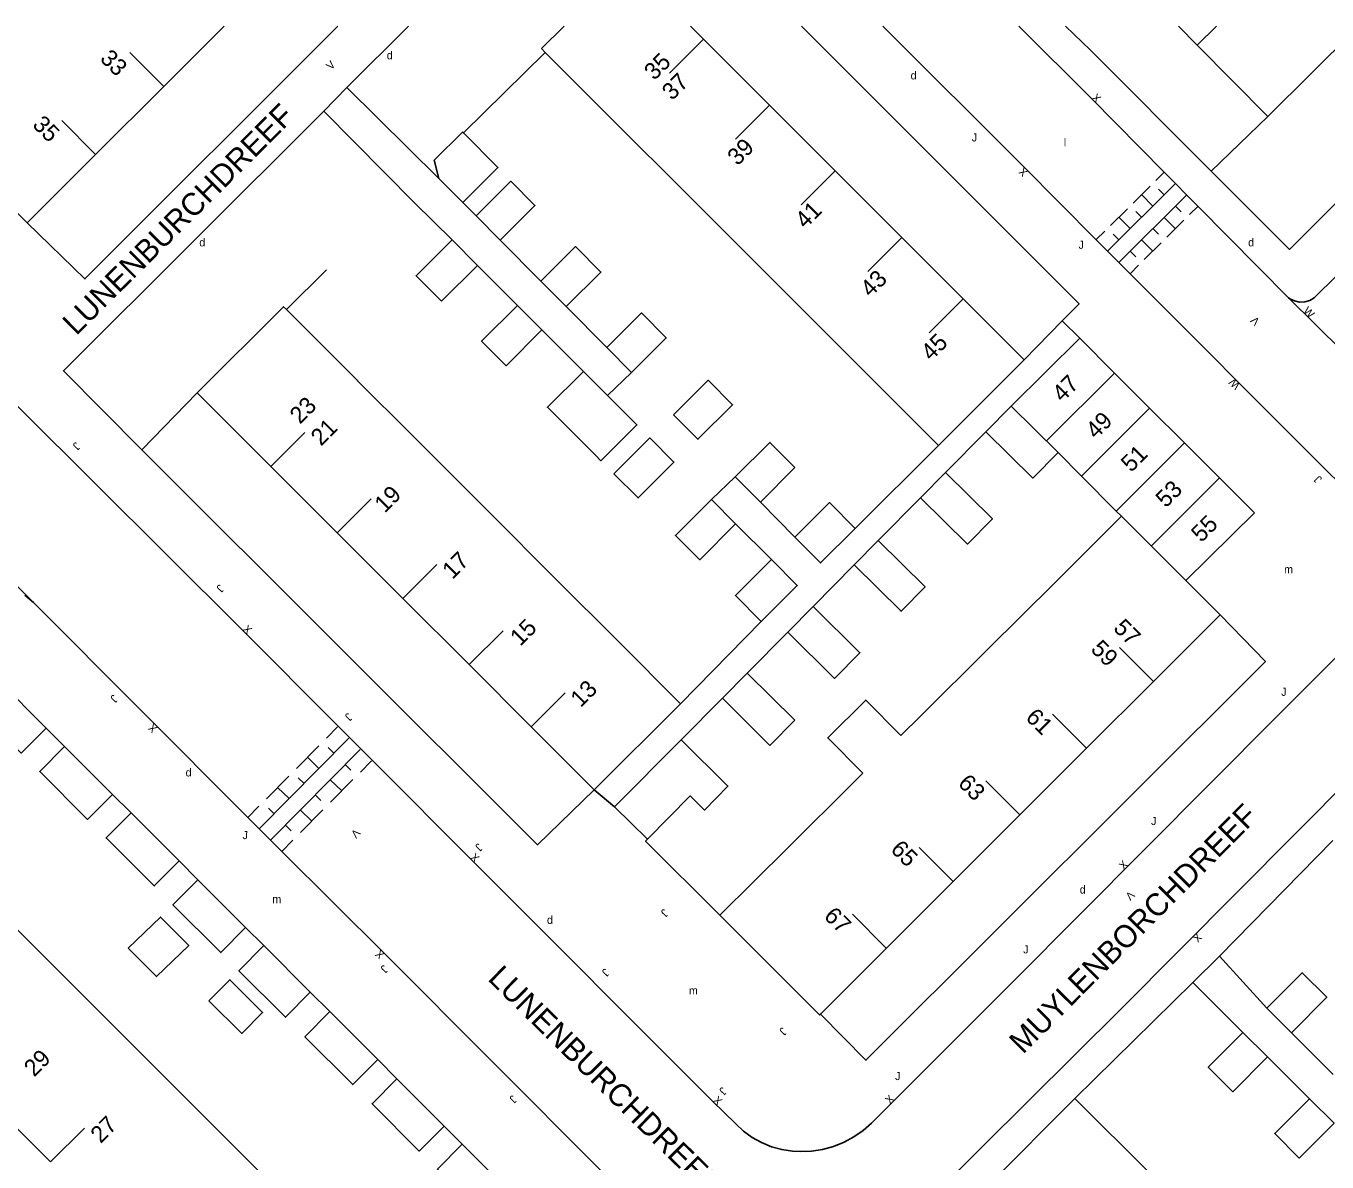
# Model space of a CAD drawing. Extents: x 134999 to 136502, y 457398 to 459002.
# Drawn here: x 136339 to 136420.3, y 458929 to 459000 of the extents above; entities that cross this region are included whole.
import ezdxf

# ---------------------------------------------------------------- set-up
doc = ezdxf.new("R2010")
doc.units = 0
for name, color, linetype in [('RI_DGTB_15', 7, 'Continuous'), ('RI_DGTB_23', 7, 'Continuous'), ('RI_DGTB_29', 7, 'Continuous'), ('RI_DGTB_3', 7, 'Continuous'), ('RI_DGTB_30', 7, 'Continuous'), ('RI_DGTB_31', 7, 'Continuous'), ('RI_DGTB_35', 7, 'Continuous'), ('RI_DGTB_36', 7, 'Continuous'), ('RI_DGTB_37', 7, 'Continuous'), ('RI_DGTB_4', 7, 'Continuous'), ('RI_DGTB_43', 7, 'Continuous'), ('RI_DGTB_48', 7, 'Continuous'), ('RI_DGTB_5', 7, 'Continuous'), ('RI_DGTB_54', 7, 'Continuous'), ('RI_DGTB_6', 7, 'Continuous')]:
    doc.layers.add(name, color=color, linetype=linetype)

msp = doc.modelspace()

# ---------------------------------------------------------------- linework, layer by layer
at = {"layer": 'RI_DGTB_15'}
for p, q in [((136412.185, 458998.803), (136413.384, 459000)), ((136381.34, 458999.183), (136379.218, 458997.063)), ((136347.623, 458996.226), (136345.503, 458998.349)), ((136385.468, 458995.052), (136383.346, 458992.932)), ((136343.365, 458991.972), (136341.245, 458994.095)), ((136389.568, 458990.948), (136387.446, 458988.828)), ((136393.734, 458986.778), (136391.612, 458984.658)), ((136397.564, 458982.945), (136395.442, 458980.825)), ((136407.024, 458978.316), (136402.772, 458974.071)), ((136400.561, 458976.247), (136403.486, 458973.353)), ((136409.206, 458976.132), (136404.949, 458971.882)), ((136354.311, 458972.485), (136356.434, 458974.606)), ((136411.388, 458973.948), (136407.126, 458969.693)), ((136413.57, 458971.764), (136409.304, 458967.505)), ((136358.456, 458968.337), (136360.579, 458970.458)), ((136407.451, 458969.367), (136411.464, 458965.355)), ((136362.55, 458964.24), (136364.673, 458966.361)), ((136366.69, 458960.097), (136368.813, 458962.218)), ((136409.44, 458959.05), (136407.32, 458961.172)), ((136370.564, 458956.22), (136372.687, 458958.341)), ((136405.27, 458954.882), (136403.15, 458957.004)), ((136401.1, 458950.714), (136398.98, 458952.836)), ((136396.93, 458946.546), (136394.81, 458948.668)), ((136392.76, 458942.378), (136390.64, 458944.5)), ((136340.548, 458929.023), (136342.669, 458931.145))]:
    msp.add_line(p, q, dxfattribs=at)
at = {"layer": 'RI_DGTB_23'}
for p, q in [((136357.626, 458994.682), (136359.065, 458996.152)), ((136404.842, 458980.5), (136403.752, 458981.58)), ((136375.78, 458951.222), (136374.505, 458952.276)), ((136411.913, 458940.235), (136413.582, 458941.88))]:
    msp.add_line(p, q, dxfattribs=at)
at = {"layer": 'RI_DGTB_3'}
for p, q in [((136347.623, 458996.226), (136351.402, 459000)), ((136372.625, 459000), (136371.213, 458998.585)), ((136381.34, 458999.183), (136380.523, 459000)), ((136412.185, 458998.803), (136411.003, 459000)), ((136385.468, 458995.052), (136381.34, 458999.183)), ((136416.59, 458994.337), (136412.185, 458998.803)), ((136343.365, 458991.972), (136347.623, 458996.226)), ((136389.568, 458990.948), (136385.468, 458995.052)), ((136339.089, 458987.7), (136332.856, 458993.927)), ((136339.089, 458987.7), (136343.365, 458991.972)), ((136393.734, 458986.778), (136389.568, 458990.948)), ((136397.564, 458982.945), (136393.734, 458986.778)), ((136401.363, 458979.143), (136397.564, 458982.945)), ((136349.711, 458977.088), (136354.311, 458972.485)), ((136367.967, 458969.595), (136363.819, 458973.746)), ((136354.311, 458972.485), (136358.456, 458968.337)), ((136367.967, 458969.595), (136372.112, 458965.446)), ((136358.456, 458968.337), (136362.55, 458964.24)), ((136372.112, 458965.446), (136375.978, 458961.578)), ((136362.55, 458964.24), (136366.69, 458960.097)), ((136413.61, 458963.218), (136409.44, 458959.05)), ((136375.978, 458961.578), (136379.901, 458957.652)), ((136366.69, 458960.097), (136370.564, 458956.22)), ((136409.44, 458959.05), (136405.27, 458954.882)), ((136379.901, 458957.652), (136374.505, 458952.276)), ((136370.564, 458956.22), (136374.505, 458952.276)), ((136405.27, 458954.882), (136401.101, 458950.713)), ((136401.101, 458950.713), (136396.931, 458946.545)), ((136396.931, 458946.545), (136392.761, 458942.377)), ((136342.603, 458939.401), (136338.441, 458943.561)), ((136392.761, 458942.377), (136388.643, 458938.26)), ((136346.765, 458935.242), (136342.603, 458939.401)), ((136350.926, 458931.083), (136346.765, 458935.242)), ((136336.385, 458933.181), (136340.547, 458929.022)), ((136399.18, 458927.612), (136404.537, 458932.992)), ((136404.537, 458932.992), (136409.278, 458928.252)), ((136355.088, 458926.923), (136350.926, 458931.083))]:
    msp.add_line(p, q, dxfattribs=at)
for points in [[(136416.59, 458994.337), (136421.977, 458999.691), (136421.687, 458999.982)], [(136349.711, 458977.088), (136355.107, 458982.464), (136355.288, 458982.283)], [(136359.73, 458977.837), (136359.723, 458977.844), (136358.946, 458978.623), (136355.288, 458982.283)], [(136363.819, 458973.746), (136363.113, 458974.454), (136359.73, 458977.837)], [(136382.362, 458944.435), (136388.589, 458938.207), (136388.643, 458938.26)]]:
    msp.add_lwpolyline(points, dxfattribs=at)
at = {"layer": 'RI_DGTB_31'}
for p, q in [((136409.588, 458990.343), (136410.119, 458990.87)), ((136406.576, 458985.941), (136410.824, 458990.16)), ((136408.172, 458988.936), (136409.234, 458989.991)), ((136410.116, 458989.457), (136409.764, 458989.812)), ((136411.527, 458989.449), (136407.282, 458985.232)), ((136409.408, 458988.754), (136408.703, 458989.464)), ((136406.756, 458987.53), (136407.818, 458988.585)), ((136408.7, 458988.051), (136408.348, 458988.406)), ((136410.82, 458988.747), (136411.172, 458988.392)), ((136412.232, 458988.74), (136411.701, 458988.213)), ((136407.992, 458987.347), (136407.287, 458988.057)), ((136410.112, 458988.044), (136410.817, 458987.334)), ((136411.348, 458987.861), (136410.286, 458986.807)), ((136405.871, 458986.651), (136406.402, 458987.178)), ((136407.284, 458986.644), (136406.932, 458986.999)), ((136408.697, 458986.638), (136409.402, 458985.929)), ((136409.405, 458987.341), (136409.757, 458986.986)), ((136407.99, 458985.935), (136408.342, 458985.581)), ((136409.933, 458986.456), (136408.871, 458985.402)), ((136408.518, 458985.05), (136407.987, 458984.523)), ((136357.778, 458955.5), (136358.48, 458956.208)), ((136353.572, 458949.839), (136359.19, 458955.504)), ((136355.905, 458953.612), (136357.31, 458955.028)), ((136358.254, 458954.56), (136357.899, 458954.912)), ((136359.896, 458954.796), (136354.279, 458949.131)), ((136354.286, 458949.139), (136359.9, 458954.8)), ((136357.317, 458953.616), (136356.607, 458954.32)), ((136360.606, 458954.092), (136359.904, 458953.384)), ((136358.96, 458953.852), (136359.315, 458953.5)), ((136354.032, 458951.723), (136355.437, 458953.139)), ((136355.445, 458951.727), (136354.735, 458952.431)), ((136356.381, 458952.671), (136356.026, 458953.023)), ((136358.024, 458952.908), (136358.734, 458952.204)), ((136359.436, 458952.912), (136358.032, 458951.496)), ((136357.087, 458951.963), (136357.442, 458951.611)), ((136352.862, 458950.543), (136353.564, 458951.251)), ((136354.508, 458950.783), (136354.153, 458951.135)), ((136356.151, 458951.019), (136356.861, 458950.315)), ((136357.563, 458951.023), (136356.159, 458949.607)), ((136355.215, 458950.075), (136355.57, 458949.723)), ((136355.691, 458949.135), (136354.989, 458948.427))]:
    msp.add_line(p, q, dxfattribs=at)
at = {"layer": 'RI_DGTB_4'}
for p, q in [((136371.45, 458998.348), (136371.213, 458998.585)), ((136371.45, 458998.348), (136375.946, 458993.855)), ((136375.946, 458993.855), (136380.081, 458989.724)), ((136380.081, 458989.724), (136384.183, 458985.625)), ((136384.183, 458985.625), (136388.347, 458981.463)), ((136388.347, 458981.463), (136392.189, 458977.625)), ((136400.561, 458976.247), (136404.842, 458980.5)), ((136404.842, 458980.5), (136407.024, 458978.316)), ((136396.025, 458973.791), (136401.363, 458979.143)), ((136392.189, 458977.625), (136396.025, 458973.791)), ((136407.024, 458978.316), (136409.205, 458976.131)), ((136409.205, 458976.131), (136411.387, 458973.947)), ((136411.387, 458973.947), (136413.569, 458971.763)), ((136404.949, 458971.882), (136403.486, 458973.353)), ((136407.126, 458969.693), (136404.949, 458971.882)), ((136413.569, 458971.763), (136415.75, 458969.579)), ((136407.451, 458969.367), (136407.126, 458969.693)), ((136415.75, 458969.579), (136411.464, 458965.355)), ((136403.277, 458965.219), (136407.451, 458969.367)), ((136399.094, 458961.063), (136403.277, 458965.219)), ((136411.464, 458965.355), (136413.61, 458963.218)), ((136394.912, 458956.907), (136399.094, 458961.063)), ((136386.635, 458948.682), (136390.73, 458952.751)), ((136382.362, 458944.435), (136386.635, 458948.682))]:
    msp.add_line(p, q, dxfattribs=at)
for points in [[(136393.668, 458955.671), (136394.912, 458956.907)], [(136390.73, 458952.751), (136391.295, 458953.313)]]:
    msp.add_lwpolyline(points, dxfattribs=at)
at = {"layer": 'RI_DGTB_48'}
for p, q in [((136371.45, 458998.348), (136366.345, 458993.323)), ((136416.59, 458994.337), (136413.063, 458990.931)), ((136357.782, 458984.767), (136355.288, 458982.283)), ((136346.254, 458973.518), (136349.711, 458977.088))]:
    msp.add_line(p, q, dxfattribs=at)
at = {"layer": 'RI_DGTB_5'}
msp.add_lwpolyline([(136393.668, 458955.671), (136391.47, 458957.883), (136389.097, 458955.524), (136391.295, 458953.313)], dxfattribs=at)
at = {"layer": 'RI_DGTB_54'}
for p, q in [((136366.302, 458988.971), (136367.128, 458988.143)), ((136368.639, 458986.621), (136371.183, 458984.057)), ((136367.222, 458985.044), (136369.719, 458982.543)), ((136408.565, 458983.944), (136419.163, 458973.33)), ((136372.76, 458982.469), (136375.295, 458979.916)), ((136371.249, 458981.011), (136373.835, 458978.421)), ((136375.344, 458976.91), (136376.844, 458978.354)), ((136339.482, 458963.972), (136326.827, 458976.586)), ((136398.982, 458974.65), (136396.46, 458972.1)), ((136390.822, 458968.613), (136396.025, 458973.791)), ((136381.831, 458970.412), (136383.321, 458971.829)), ((136394.902, 458970.526), (136392.257, 458967.851)), ((136387.053, 458968.07), (136384.9, 458970.24)), ((136385.576, 458966.66), (136383.347, 458968.893)), ((136390.755, 458966.331), (136388.188, 458963.738)), ((136352.862, 458950.543), (136339.482, 458963.972)), ((136379.901, 458957.652), (136384.948, 458962.801)), ((136386.598, 458962.13), (136384.071, 458959.575)), ((136379.942, 458955.4), (136382.518, 458958.004)), ((136341.427, 458954.983), (136340.272, 458956.138)), ((136345.574, 458950.835), (136344.414, 458951.994)), ((136354.986, 458948.424), (136352.862, 458950.543)), ((136349.749, 458946.659), (136348.576, 458947.833)), ((136353.867, 458942.54), (136352.73, 458943.676)), ((136357.991, 458938.415), (136356.77, 458939.636)), ((136418.062, 458937.095), (136420.667, 458934.489)), ((136362.183, 458934.221), (136360.983, 458935.422)), ((136416.571, 458935.586), (136419.192, 458932.976)), ((136366.268, 458930.134), (136365.132, 458931.27))]:
    msp.add_line(p, q, dxfattribs=at)
for points in [[(136358.496, 459000), (136342.69, 458984.203), (136339.089, 458987.7)], [(136359.065, 458996.152), (136362.907, 459000)], [(136387.466, 459000), (136404.799, 458982.649), (136403.752, 458981.58)], [(136392.538, 459000), (136401.321, 458991.217), (136405.87, 458986.65)], [(136410.121, 458990.872), (136405.576, 458995.473), (136401.043, 459000)], [(136413.063, 458990.931), (136405.516, 458998.486), (136403.949, 459000)], [(136431.893, 459000), (136417.948, 458986.042), (136413.063, 458990.931)], [(136318.397, 458996.33), (136324.107, 458990.607), (136332.071, 458982.684), (136338.706, 458976.024), (136352.432, 458962.365), (136358.522, 458956.251)], [(136364.814, 458990.466), (136359.065, 458996.152)], [(136357.626, 458994.682), (136341.354, 458978.464), (136346.254, 458973.518)], [(136365.63, 458986.639), (136363.285, 458988.945), (136357.626, 458994.682)], [(136412.23, 458988.738), (136410.121, 458990.872)], [(136417.879, 458983.019), (136412.23, 458988.738)], [(136405.87, 458986.65), (136407.988, 458984.524)], [(136434.895, 458966.14), (136438.415, 458969.654), (136422.312, 458985.797), (136419.494, 458983.016), (136419.211, 458982.853), (136418.896, 458982.763), (136418.57, 458982.752), (136418.25, 458982.821), (136417.957, 458982.964), (136417.879, 458983.019)], [(136407.988, 458984.524), (136408.565, 458983.944)], [(136434.895, 458966.14), (136426.341, 458974.656), (136417.879, 458983.019)], [(136403.752, 458981.58), (136401.363, 458979.143)], [(136346.254, 458973.518), (136370.968, 458948.839), (136374.505, 458952.276)], [(136422.219, 458970.299), (136419.163, 458973.33)], [(136434.895, 458966.14), (136421.934, 458953.173), (136407.421, 458938.592), (136395.822, 458927.078), (136395.379, 458926.547), (136395.001, 458925.968), (136394.692, 458925.35), (136394.457, 458924.7), (136394.298, 458924.027), (136394.218, 458923.34), (136394.218, 458922.649), (136394.297, 458921.962), (136394.45, 458921.307), (136394.734, 458920.6), (136395.091, 458919.927), (136395.517, 458919.295), (136396.003, 458918.714), (136401.601, 458913.094), (136421.908, 458892.841), (136433.551, 458881.2)], [(136338.943, 458964.429), (136339.482, 458963.972)], [(136413.61, 458963.218), (136416.443, 458960.304), (136391.488, 458935.382), (136388.643, 458938.26)], [(136360.639, 458954.125), (136367.073, 458947.666), (136381.883, 458932.843), (136383.35, 458931.408), (136383.84, 458930.952), (136384.381, 458930.558), (136384.966, 458930.231), (136385.585, 458929.977), (136386.23, 458929.798), (136386.892, 458929.697), (136387.38, 458929.673), (136388.085, 458929.702), (136388.782, 458929.811), (136389.462, 458929.998), (136390.117, 458930.261), (136390.738, 458930.596), (136391.317, 458930.999), (136391.83, 458931.449), (136400.756, 458940.358), (136417.109, 458956.819), (136422.328, 458962.024)], [(136358.522, 458956.251), (136360.639, 458954.125)], [(136382.362, 458944.435), (136377.725, 458949.072), (136377.832, 458949.194)], [(136374.912, 458928.518), (136361.456, 458942.002), (136354.986, 458948.424)], [(136420.656, 458949.101), (136413.582, 458941.88)], [(136413.582, 458941.88), (136416.523, 458938.628)], [(136404.537, 458932.992), (136411.913, 458940.235)], [(136411.913, 458940.235), (136415.032, 458937.119)]]:
    msp.add_lwpolyline(points, dxfattribs=at)
at = {"layer": 'RI_DGTB_6'}
for p, q in [((136366.302, 458988.971), (136364.814, 458990.466)), ((136368.639, 458986.621), (136367.128, 458988.143)), ((136367.222, 458985.044), (136364.979, 458982.804)), ((136372.76, 458982.469), (136371.183, 458984.057)), ((136369.719, 458982.543), (136371.249, 458981.011)), ((136376.844, 458978.354), (136375.295, 458979.916)), ((136373.835, 458978.421), (136375.344, 458976.91)), ((136398.982, 458974.65), (136400.561, 458976.247)), ((136394.902, 458970.526), (136396.46, 458972.1)), ((136381.831, 458970.412), (136383.347, 458968.893)), ((136390.755, 458966.331), (136392.257, 458967.851)), ((136386.598, 458962.13), (136388.188, 458963.738)), ((136340.272, 458956.138), (136337.279, 458959.133)), ((136382.518, 458958.004), (136384.071, 458959.575)), ((136387.045, 458956.619), (136385.492, 458955.048)), ((136344.414, 458951.994), (136341.427, 458954.983)), ((136348.576, 458947.833), (136345.574, 458950.835)), ((136352.73, 458943.676), (136349.749, 458946.659)), ((136356.77, 458939.636), (136353.867, 458942.54)), ((136418.062, 458937.095), (136416.523, 458938.628)), ((136360.983, 458935.422), (136357.991, 458938.415)), ((136416.571, 458935.586), (136415.032, 458937.119)), ((136365.132, 458931.27), (136362.183, 458934.221)), ((136420.731, 458931.443), (136419.192, 458932.976)), ((136369.23, 458927.171), (136366.268, 458930.134))]:
    msp.add_line(p, q, dxfattribs=at)
for points in [[(136366.345, 458993.323), (136366.291, 458993.377), (136364.519, 458991.612), (136364.814, 458990.466)], [(136366.345, 458993.323), (136368.499, 458991.158), (136366.302, 458988.971)], [(136367.128, 458988.143), (136369.295, 458990.3), (136370.806, 458988.778), (136368.639, 458986.621)], [(136364.979, 458982.804), (136363.387, 458984.399), (136365.63, 458986.639)], [(136365.63, 458986.639), (136367.222, 458985.044)], [(136371.183, 458984.057), (136373.35, 458986.215), (136374.927, 458984.627), (136372.76, 458982.469)], [(136369.719, 458982.543), (136367.477, 458980.303), (136369.006, 458978.771), (136371.249, 458981.011)], [(136375.295, 458979.916), (136377.462, 458982.074), (136379.011, 458980.512), (136376.844, 458978.354)], [(136373.094, 458974.675), (136371.591, 458976.18), (136373.835, 458978.421)], [(136379.466, 458975.713), (136380.986, 458974.181), (136383.153, 458976.339), (136381.633, 458977.871), (136379.466, 458975.713)], [(136374.581, 458973.186), (136374.923, 458972.842), (136377.177, 458975.074), (136375.344, 458976.91)], [(136374.581, 458973.186), (136373.094, 458974.675)], [(136398.982, 458974.65), (136401.907, 458971.756), (136403.486, 458973.353)], [(136375.743, 458972.023), (136377.249, 458970.514), (136379.492, 458972.754), (136377.986, 458974.263), (136375.743, 458972.023)], [(136387.049, 458972.417), (136385.488, 458973.987), (136383.321, 458971.829)], [(136387.049, 458972.417), (136384.9, 458970.24)], [(136394.902, 458970.526), (136397.827, 458967.632), (136399.385, 458969.206), (136396.46, 458972.1)], [(136384.9, 458970.24), (136383.321, 458971.829)], [(136381.831, 458970.412), (136379.587, 458968.171), (136381.103, 458966.652), (136383.347, 458968.893)], [(136387.053, 458968.07), (136389.219, 458970.227), (136390.822, 458968.613)], [(136390.822, 458968.613), (136388.655, 458966.455), (136387.053, 458968.07)], [(136390.755, 458966.331), (136393.679, 458963.438), (136395.182, 458964.957), (136392.257, 458967.851)], [(136385.576, 458966.66), (136383.333, 458964.42), (136384.948, 458962.801)], [(136384.948, 458962.801), (136387.191, 458965.041), (136385.576, 458966.66)], [(136386.598, 458962.13), (136389.523, 458959.236), (136391.113, 458960.844), (136388.188, 458963.738)], [(136340.272, 458956.138), (136338.72, 458954.573), (136335.726, 458957.567), (136337.279, 458959.133)], [(136387.045, 458956.619), (136384.071, 458959.575)], [(136382.518, 458958.004), (136385.492, 458955.048)], [(136344.414, 458951.994), (136342.863, 458950.429), (136339.875, 458953.417), (136341.427, 458954.983)], [(136379.942, 458955.4), (136375.78, 458951.222)], [(136377.832, 458949.194), (136380.504, 458951.895), (136381.392, 458951.015), (136382.867, 458952.506), (136379.942, 458955.4)], [(136348.576, 458947.833), (136347.023, 458946.267), (136344.021, 458949.27), (136345.574, 458950.835)], [(136375.78, 458951.222), (136377.832, 458949.194)], [(136352.73, 458943.676), (136351.178, 458942.111), (136348.197, 458945.093), (136349.749, 458946.659)], [(136345.402, 458942.373), (136347.17, 458940.605), (136349.176, 458942.558), (136347.408, 458944.326), (136345.402, 458942.373)], [(136356.77, 458939.636), (136355.218, 458938.071), (136352.315, 458940.974), (136353.867, 458942.54)], [(136350.441, 458939.1), (136351.749, 458940.408), (136353.796, 458938.36), (136352.488, 458937.052), (136350.441, 458939.1)], [(136416.523, 458938.628), (136418.737, 458940.851), (136420.276, 458939.318), (136418.062, 458937.095)], [(136360.983, 458935.422), (136359.431, 458933.857), (136356.439, 458936.849), (136357.991, 458938.415)], [(136415.032, 458937.119), (136412.87, 458934.949), (136414.407, 458933.413), (136416.571, 458935.586)], [(136365.132, 458931.27), (136363.58, 458929.706), (136360.631, 458932.656), (136362.183, 458934.221)], [(136419.192, 458932.976), (136417.023, 458930.797), (136418.559, 458929.262), (136420.731, 458931.443)], [(136369.23, 458927.171), (136367.679, 458925.607), (136364.717, 458928.569), (136366.268, 458930.134)]]:
    msp.add_lwpolyline(points, dxfattribs=at)

# ---------------------------------------------------------------- texts
at = {"layer": 'RI_DGTB_29'}
for p in [(136361.552, 458997.92), (136394.278, 458996.663), (136349.842, 458986.232), (136415.366, 458986.232), (136348.986, 458953.112), (136404.841, 458945.793), (136371.559, 458943.899)]:
    msp.add_text('d', height=0.5, dxfattribs=at).set_placement(p)
at = {"layer": 'RI_DGTB_30'}
for s, height, rotation, p in [('V', 0.5, 45.72862, (136358.068, 458997.224)), ('X', 0.5, 315.93747, (136405.549, 458995.473)), ('X', 0.5, 135.93748, (136401.648, 458990.897)), ('W', 0.5, 315.7088, (136418.762, 458982.145)), ('V', 0.5, 135.93748, (136416.128, 458981.592)), ('W', 0.5, 135.93748, (136414.911, 458977.596)), ('X', 0.499, 315.77011, (136352.516, 458962.275)), ('X', 0.499, 135.77013, (136347.265, 458956.144)), ('V', 0.5, 226.93941, (136359.581, 458949.877)), ('X', 0.499, 315.77011, (136366.723, 458948.012)), ('X', 0.5, 44.77436, (136407.589, 458947.245)), ('V', 0.5, 224.77435, (136407.974, 458945.994)), ('X', 0.5, 224.77435, (136412.176, 458943.368)), ('X', 0.499, 135.77013, (136361.451, 458942.012)), ('X', 0.499, 315.77011, (136381.893, 458932.833)), ('X', 0.5, 44.77436, (136392.983, 458932.6))]:
    msp.add_text(s, height=height, rotation=rotation, dxfattribs=at).set_placement(p)
at = {"layer": 'RI_DGTB_31'}
for p in [(136398.098, 458992.787), (136404.769, 458986.082), (136417.43, 458958.15), (136409.299, 458950.077), (136401.313, 458942.055), (136393.307, 458934.14)]:
    msp.add_text('J', height=0.5, dxfattribs=at).set_placement(p)
for rotation, p in [(226.93941, (136342.108, 458974.042)), (134.70625, (136420.013, 458971.72)), (226.93941, (136351.088, 458965.149)), (226.93941, (136344.458, 458958.261)), (226.93941, (136359.111, 458957.12)), (358.99994, (136352.539, 458949.198)), (226.93941, (136367.252, 458948.976)), (226.93941, (136378.844, 458944.873)), (226.93941, (136361.337, 458941.367)), (226.93941, (136375.163, 458941.151)), (226.93941, (136386.252, 458937.474)), (226.93941, (136382.495, 458933.741)), (226.93941, (136369.39, 458933.236))]:
    msp.add_text('J', height=0.5, rotation=rotation, dxfattribs=at).set_placement(p)
at = {"layer": 'RI_DGTB_35'}
for s, rotation, p in [('35', 44.9767, (136378.266, 458996.56)), ('35', 314.969, (136339.362, 458993.768)), ('45', 44.9844, (136395.561, 458979.028)), ('47', 44.969, (136403.756, 458976.446)), ('23', 44.9844, (136356.129, 458975.08)), ('55', 44.969, (136412.439, 458967.685)), ('57', 314.9922, (136406.886, 458962.316)), ('13', 44.9844, (136373.666, 458957.375)), ('67', 314.9845, (136388.803, 458944.317))]:
    msp.add_text(s, height=1.054, rotation=rotation, dxfattribs=at).set_placement(p)
at = {"layer": 'RI_DGTB_36'}
for s, rotation, p in [('33', 314.969, (136343.58, 458997.899)), ('37', 44.9844, (136379.379, 458995.303)), ('39', 44.9844, (136383.467, 458991.224)), ('41', 44.9844, (136387.697, 458987.289)), ('43', 44.9844, (136391.775, 458983)), ('21', 44.9844, (136357.443, 458973.714)), ('49', 44.969, (136405.854, 458974.14)), ('51', 44.969, (136408.054, 458972.069)), ('19', 44.9844, (136361.421, 458969.527)), ('53', 44.969, (136410.221, 458969.852)), ('17', 44.9844, (136365.655, 458965.39)), ('15', 44.9844, (136369.89, 458961.203)), ('59', 314.9845, (136405.473, 458961)), ('61', 314.9845, (136401.403, 458956.731)), ('63', 314.9845, (136397.179, 458952.617)), ('65', 314.9845, (136392.968, 458948.49)), ('29', 45.0077, (136339.523, 458934.297)), ('27', 45.0077, (136343.683, 458930.136))]:
    msp.add_text(s, height=1.054, rotation=rotation, dxfattribs=at).set_placement(p)
at = {"layer": 'RI_DGTB_37'}
for s, rotation, p in [('LUNENBURCHDREEF', 44.90477, (136342.149, 458980.612)), ('MUYLENBORCHDREEF', 45.1419, (136401.297, 458935.711)), ('LUNENBURCHDREEF', 315.46249, (136367.801, 458940.423))]:
    msp.add_text(s, height=1.4, rotation=rotation, dxfattribs=at).set_placement(p)
at = {"layer": 'RI_DGTB_43'}
for s, p in [('l', (136403.848, 458992.484)), ('m', (136417.612, 458965.803)), ('m', (136354.402, 458945.192)), ('m', (136380.424, 458939.489))]:
    msp.add_text(s, height=0.5, dxfattribs=at).set_placement(p)

doc.saveas('drawing.dxf')
